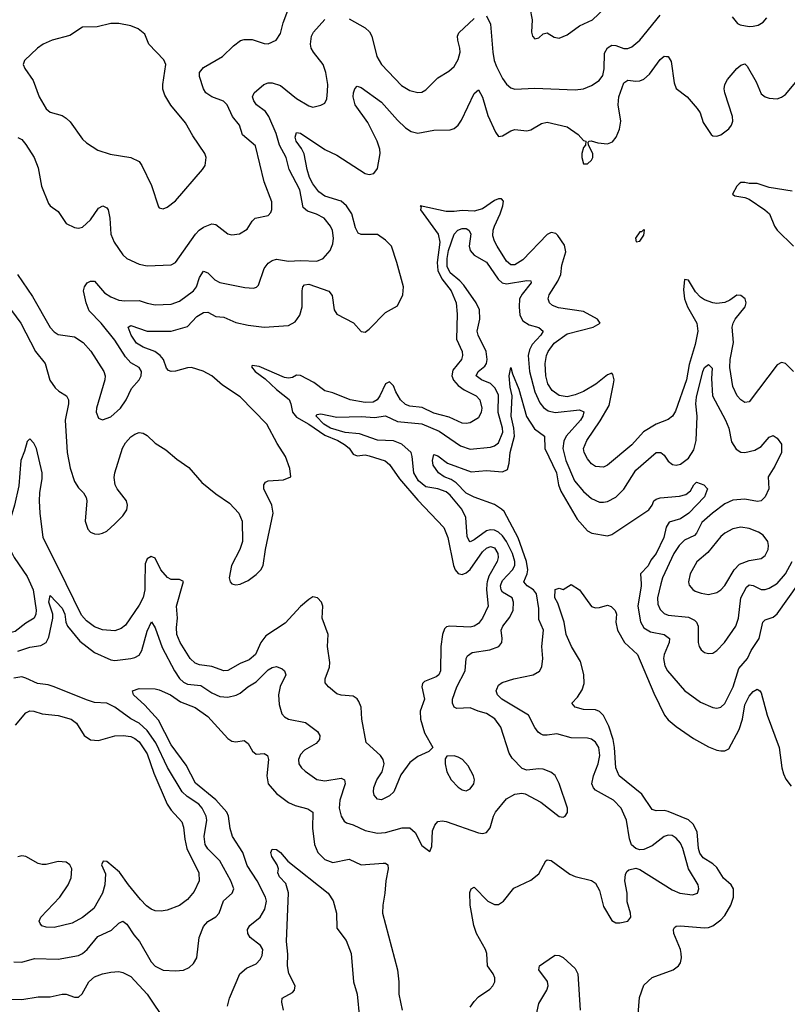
# Model space of a CAD drawing. Header units: inches. Extents: x 1843162 to 1959474, y 907081 to 1016326.
# Tile 506 of 656: x 1885099 to 1888899, y 1007919 to 1012791. Entities that reach past the tile are written whole.
import ezdxf

# ---------------------------------------------------------------- set-up
doc = ezdxf.new("R2010")
doc.units = ezdxf.units.IN
doc.header["$MEASUREMENT"] = 0
doc.layers.add('B8080', color=7, linetype='Continuous')
doc.layers.add('B8081', color=7, linetype='Continuous')

msp = doc.modelspace()

# ---------------------------------------------------------------- linework, layer by layer
at = {"layer": 'B8080', "color": 5}
for points, elevation in [([(1885152.6, 1010000), (1885165.6, 1009970), (1885180.7, 1009870), (1885179, 1009850), (1885170.3, 1009829.7), (1885130, 1009805.5), (1885076.5, 1009763.5), (1885030, 1009752.5), (1884970, 1009759), (1884837.3, 1009797.3), (1884797.5, 1009817.5), (1884757.9, 1009857.9), (1884739.4, 1009890), (1884722.9, 1009950), (1884681.6, 1010000)], 480), ([(1885090, 1009666.8), (1885150, 1009687.3), (1885204.8, 1009695.2), (1885229.9, 1009710.1), (1885243.5, 1009736.5), (1885263.7, 1009830), (1885263.8, 1009850), (1885243.8, 1009910), (1885250, 1009941.6), (1885310, 1009879.8), (1885322.9, 1009850), (1885327.8, 1009810), (1885336.1, 1009790), (1885396.8, 1009716.8), (1885470, 1009660.4), (1885550, 1009623.1), (1885570, 1009620.4), (1885650, 1009631.2), (1885670, 1009634.8), (1885690, 1009646.8), (1885704, 1009670), (1885730, 1009766), (1885751.5, 1009811.5), (1885770, 1009782), (1885805.2, 1009685.2), (1885865.2, 1009570), (1885890.8, 1009530.8), (1885910, 1009512.9), (1885930, 1009503.6), (1885996.3, 1009496.3), (1886050, 1009460.7), (1886090, 1009443.2), (1886130, 1009439), (1886170.5, 1009449.5), (1886190, 1009458.8), (1886228.9, 1009491.1), (1886270, 1009515.6), (1886330, 1009575.2), (1886350, 1009586.5), (1886370, 1009590.2), (1886399.4, 1009579.4), (1886410.6, 1009570), (1886417.6, 1009550), (1886388.4, 1009491.6), (1886381.4, 1009450), (1886383.2, 1009403.2), (1886396.8, 1009356.8), (1886410, 1009341.5), (1886430, 1009330.2), (1886514, 1009314), (1886574.4, 1009270), (1886585.3, 1009250), (1886583.7, 1009230), (1886566.7, 1009210), (1886510, 1009176.8), (1886490, 1009154.7), (1886479.7, 1009130), (1886481.3, 1009110), (1886494, 1009090), (1886512.6, 1009072.6), (1886570, 1009032.2), (1886610, 1009025.9), (1886690, 1009038.9), (1886707, 1009030), (1886711.4, 1009010), (1886684.2, 1008930), (1886680.4, 1008890), (1886690.1, 1008850.1), (1886706, 1008826), (1886717.3, 1008817.3), (1886750, 1008807.3), (1886810, 1008779.4), (1886870, 1008766), (1886910, 1008770.1), (1886993.1, 1008793.1), (1887030, 1008792.6), (1887057.6, 1008770), (1887090, 1008704.9), (1887130, 1008676), (1887139.7, 1008700.3), (1887142.7, 1008777.3), (1887154.7, 1008805.3), (1887170, 1008824.4), (1887190, 1008827.6), (1887210, 1008823.9), (1887370, 1008767.1), (1887390, 1008764), (1887410, 1008768.7), (1887428, 1008792), (1887444.7, 1008850), (1887455, 1008870), (1887510, 1008936), (1887550, 1008959.5), (1887584.9, 1008964.9), (1887601.1, 1008961.1), (1887679.5, 1008919.5), (1887770, 1008848.4), (1887790, 1008845.5), (1887799, 1008850), (1887811.7, 1008868.3), (1887811.3, 1008890), (1887770, 1009012.7), (1887750, 1009051.8), (1887728.7, 1009068.7), (1887690, 1009082.3), (1887670, 1009085.1), (1887610, 1009077.7), (1887586.2, 1009086.2), (1887537.4, 1009137.4), (1887522.6, 1009162.6), (1887480.6, 1009290), (1887451.7, 1009331.7), (1887410, 1009359.1), (1887369.3, 1009369.3), (1887330, 1009385.7), (1887263.4, 1009383.4), (1887249.8, 1009389.8), (1887241.6, 1009410), (1887242.2, 1009430), (1887263.9, 1009490), (1887304.1, 1009570), (1887309.8, 1009630), (1887316, 1009644), (1887340, 1009660), (1887426.1, 1009673.9), (1887471.6, 1009690), (1887485.4, 1009710), (1887488.4, 1009730), (1887482.3, 1009770), (1887491.7, 1009790), (1887525, 1009835), (1887541.6, 1009870), (1887544.7, 1009910), (1887537, 1009930), (1887490, 1009958.9), (1887482.5, 1009970), (1887479, 1009990), (1887483.2, 1010000)], 460), ([(1885719.1, 1010000), (1885718.7, 1009970), (1885710, 1009933.1), (1885690, 1009894), (1885623.9, 1009796.1), (1885601.7, 1009778.3), (1885570, 1009767.6), (1885510, 1009771.6), (1885470, 1009786.7), (1885430, 1009817.1), (1885405.6, 1009845.6), (1885329.6, 1010000)], 480), ([(1887412.3, 1010000), (1887411, 1009970), (1887418.3, 1009890), (1887390.3, 1009829.7), (1887370, 1009803.8), (1887349.9, 1009790.1), (1887330, 1009785.5), (1887228.9, 1009791.1), (1887212.9, 1009787.1), (1887202.4, 1009777.6), (1887192.4, 1009750), (1887184.7, 1009690), (1887182.9, 1009570), (1887173.5, 1009550), (1887160.6, 1009539.4), (1887104, 1009516), (1887093.2, 1009506.8), (1887089.9, 1009490), (1887103.5, 1009430), (1887082.7, 1009370), (1887083.7, 1009330), (1887103.5, 1009263.5), (1887144, 1009190), (1887124, 1009170), (1887070, 1009146), (1887030, 1009115.8), (1886985.9, 1009054.1), (1886952, 1008970), (1886930, 1008950.3), (1886890, 1008931.8), (1886870, 1008934.4), (1886854.3, 1008954.3), (1886850.3, 1008970), (1886852.2, 1008992.2), (1886867.1, 1009030), (1886894, 1009070), (1886903.8, 1009110), (1886899.2, 1009130), (1886885.4, 1009150), (1886815.2, 1009215.2), (1886792.7, 1009330), (1886789.3, 1009390), (1886778.4, 1009418.4), (1886770, 1009430.3), (1886750, 1009444.6), (1886690, 1009449.1), (1886670, 1009456), (1886628.4, 1009490), (1886612.4, 1009510), (1886611.8, 1009530), (1886632.3, 1009587.7), (1886635.2, 1009610), (1886622.7, 1009690), (1886627.1, 1009750), (1886596.9, 1009830), (1886599.6, 1009890), (1886592.9, 1009910), (1886574.4, 1009930), (1886550, 1009935.8), (1886530, 1009922.3), (1886490, 1009888.4), (1886414.1, 1009805.9), (1886318.1, 1009741.9), (1886293.6, 1009710), (1886267.1, 1009650), (1886235.7, 1009624.3), (1886190, 1009605), (1886130, 1009571.3), (1886110, 1009570.1), (1886050, 1009590.6), (1885990, 1009599.6), (1885968.2, 1009608.2), (1885943.7, 1009630), (1885894.4, 1009710), (1885877.9, 1009750), (1885875.3, 1009784.7), (1885879.8, 1009830), (1885875.5, 1009890), (1885907.6, 1010000)], 480), ([(1886149.5, 1010000), (1886150, 1009999.3), (1886170, 1009994.9), (1886190, 1009998.3), (1886193.7, 1010000)], 520), ([(1887330, 1007904.9), (1887350, 1007934), (1887370, 1007956), (1887426.1, 1007993.9), (1887442, 1008010), (1887451.8, 1008030), (1887451.5, 1008050), (1887442.6, 1008070), (1887414.8, 1008110), (1887412.6, 1008170), (1887405.7, 1008190), (1887360.2, 1008270), (1887347, 1008310), (1887328.9, 1008410), (1887327.8, 1008472.2), (1887334, 1008490), (1887350, 1008499.1), (1887416.4, 1008430), (1887450, 1008413.1), (1887470, 1008414), (1887494, 1008430), (1887545.4, 1008494.6), (1887630, 1008534), (1887670, 1008564.9), (1887703.7, 1008630), (1887710, 1008633.7), (1887729.7, 1008630.3), (1887823, 1008563), (1887850, 1008551.8), (1887930, 1008532), (1887950, 1008519.3), (1887970, 1008482.8), (1887990, 1008404), (1888030, 1008334), (1888050, 1008322.6), (1888070, 1008321.7), (1888109.7, 1008330.3), (1888125.1, 1008350), (1888123.5, 1008370), (1888106.3, 1008426.3), (1888106.2, 1008470), (1888095.6, 1008530), (1888097.7, 1008562.3), (1888104.2, 1008575.8), (1888115.1, 1008584.9), (1888150, 1008592.4), (1888170, 1008586.7), (1888330, 1008485.8), (1888367.3, 1008470), (1888430, 1008461.7), (1888454.5, 1008470), (1888461.6, 1008490), (1888458.7, 1008510), (1888409.9, 1008589.9), (1888383, 1008690), (1888370, 1008717.2), (1888350, 1008742), (1888330, 1008754.6), (1888310, 1008757), (1888290, 1008749.8), (1888230, 1008703.1), (1888190, 1008685.4), (1888170, 1008683), (1888150, 1008689.6), (1888128.8, 1008708.8), (1888118.6, 1008738.6), (1888104, 1008830), (1888077.1, 1008890), (1888039.1, 1008930), (1887950, 1008979.2), (1887940.3, 1008990), (1887932.5, 1009010), (1887939.9, 1009050), (1887963, 1009110), (1887971.3, 1009150), (1887966.5, 1009190), (1887950, 1009215.9), (1887930, 1009230.6), (1887910, 1009236.5), (1887830, 1009237.5), (1887758.4, 1009258.4), (1887710, 1009250.7), (1887690, 1009251.9), (1887677.7, 1009257.7), (1887666.2, 1009266.2), (1887650, 1009289.7), (1887618.9, 1009350), (1887485.7, 1009430), (1887464, 1009450), (1887458.4, 1009470), (1887461, 1009479), (1887470, 1009498), (1887487.7, 1009512.3), (1887545.2, 1009530), (1887642, 1009550), (1887672.3, 1009567.7), (1887684.8, 1009590), (1887688.7, 1009631.3), (1887684.2, 1009690), (1887692.5, 1009770), (1887670, 1009824), (1887670, 1009877.2), (1887657.2, 1009950), (1887643.4, 1009970), (1887612.2, 1009990), (1887603.4, 1010000)], 440), ([(1888161.7, 1007870), (1888167.1, 1007952.9), (1888190, 1008014.9), (1888230, 1008051.7), (1888334.5, 1008090), (1888360.5, 1008110), (1888370, 1008124.9), (1888376.1, 1008150), (1888374.6, 1008170), (1888370.7, 1008190), (1888337.4, 1008270), (1888335.4, 1008290), (1888341.1, 1008298.9), (1888350, 1008305.7), (1888370, 1008308.1), (1888490, 1008298.6), (1888510, 1008300.2), (1888530, 1008308.5), (1888570, 1008337.3), (1888590, 1008358), (1888619.4, 1008410), (1888633.5, 1008450), (1888632.6, 1008490), (1888621.1, 1008510), (1888583.6, 1008543.6), (1888550, 1008595.9), (1888530, 1008614.3), (1888483.6, 1008643.6), (1888466.6, 1008666.6), (1888460.4, 1008690), (1888453.5, 1008773.5), (1888432.7, 1008810), (1888410, 1008831.8), (1888310, 1008874.2), (1888290, 1008879), (1888250, 1008876.5), (1888230, 1008883.9), (1888179.6, 1008959.6), (1888067.1, 1009050), (1888049.9, 1009089.9), (1888044.3, 1009190), (1888037.4, 1009230), (1888015.8, 1009295.8), (1887990, 1009348.5), (1887970, 1009368.5), (1887950, 1009376), (1887890, 1009378.3), (1887849, 1009390), (1887832.7, 1009410), (1887861.1, 1009438.9), (1887884.7, 1009475.3), (1887893.1, 1009506.9), (1887892.1, 1009552.1), (1887875.3, 1009615.3), (1887831.9, 1009690), (1887803.9, 1009750), (1887794.5, 1009810), (1887763.6, 1009903.6), (1887749.4, 1009930), (1887750, 1009972), (1887770, 1009978), (1887790, 1009971.3), (1887830, 1009996), (1887870.5, 1009970), (1887930, 1009887.7), (1887950, 1009882), (1887970, 1009883), (1888010, 1009894), (1888027.3, 1009887.3), (1888047.7, 1009867.7), (1888053.4, 1009850), (1888050.2, 1009809.8), (1888058.6, 1009770), (1888094, 1009710), (1888158.4, 1009650), (1888239.2, 1009459.2), (1888292.3, 1009350), (1888310, 1009327.8), (1888350, 1009294.6), (1888435.2, 1009235.2), (1888510, 1009193.4), (1888550, 1009176.5), (1888570, 1009173.4), (1888590, 1009173.8), (1888610, 1009184.2), (1888660.8, 1009279.2), (1888676.9, 1009330), (1888690, 1009400.5), (1888710, 1009444.6), (1888730, 1009467.4), (1888750, 1009478.4), (1888764, 1009470), (1888770, 1009461), (1888799.7, 1009350), (1888859.8, 1009190), (1888872.4, 1009090), (1888880.5, 1009060.5), (1888892.6, 1009032.6), (1888919, 1008998.9)], 420), ([(1888175.2, 1010000), (1888175.5, 1009990), (1888158.8, 1009890), (1888172.6, 1009812.6), (1888190, 1009782.2), (1888222.6, 1009762.6), (1888290.4, 1009750), (1888315.9, 1009730), (1888313.9, 1009710), (1888290.2, 1009650.2), (1888287.3, 1009630), (1888293.4, 1009593.4), (1888306.7, 1009570), (1888390, 1009472.8), (1888470, 1009414.9), (1888530, 1009387.6), (1888550, 1009384.4), (1888570, 1009389.2), (1888590, 1009407.6), (1888631.9, 1009490), (1888659.6, 1009580.4), (1888701.7, 1009630), (1888719.9, 1009670), (1888760.7, 1009730), (1888777.6, 1009810), (1888790, 1009822.4), (1888830, 1009834.5), (1888848.9, 1009851.1), (1888955.1, 1010000)], 440), ([(1888273.4, 1010000), (1888256.2, 1009930), (1888258.9, 1009898.9), (1888270, 1009872.8), (1888290, 1009853.5), (1888310, 1009844.2), (1888410, 1009835), (1888440.4, 1009820.4), (1888450.2, 1009810), (1888457.6, 1009790), (1888458.6, 1009710), (1888462.7, 1009690), (1888473.3, 1009673.3), (1888490, 1009659.5), (1888510, 1009654.6), (1888530, 1009657.4), (1888550, 1009670.3), (1888588.7, 1009710), (1888644.4, 1009790), (1888657.9, 1009830), (1888669.5, 1009930), (1888696.7, 1009983.4), (1888710, 1009994.3), (1888730, 1009991.7), (1888770, 1009972.4), (1888790, 1009971.6), (1888810, 1009978), (1888846.5, 1010000)], 460), ([(1888412.3, 1010000), (1888413.6, 1009993.6), (1888431.1, 1009971.1), (1888444.1, 1009964.1), (1888473.3, 1009953.3), (1888510, 1009947.6), (1888550, 1009957.6), (1888570, 1009970.2), (1888590, 1009991.4), (1888595, 1010000)], 480), ([(1885070, 1008130.2), (1885110, 1008128.4), (1885173.4, 1008146.6), (1885290, 1008142.4), (1885390, 1008160.2), (1885410, 1008170.2), (1885433.6, 1008190), (1885485.6, 1008254.4), (1885554.4, 1008285.6), (1885590, 1008320.2), (1885610, 1008330.3), (1885630, 1008316.5), (1885663.9, 1008263.9), (1885693.1, 1008230), (1885750, 1008130.3), (1885770, 1008108), (1885810, 1008088.9), (1885870, 1008084.9), (1885910, 1008088.9), (1885937.8, 1008102.2), (1885959.3, 1008120.7), (1885976.1, 1008150), (1885988.6, 1008250), (1886010, 1008304.4), (1886031.4, 1008328.6), (1886070, 1008352.9), (1886087.1, 1008370), (1886108.7, 1008431.3), (1886151.3, 1008470), (1886159.2, 1008490), (1886144, 1008530), (1886089.9, 1008629.9), (1886030, 1008688.6), (1886018.1, 1008710), (1886012.5, 1008750), (1886025.6, 1008830), (1886021.7, 1008850), (1886002.1, 1008890), (1885986.1, 1008910), (1885927.7, 1008947.7), (1885903.2, 1008970), (1885831.6, 1009091.6), (1885772.6, 1009212.6), (1885730, 1009274.2), (1885690, 1009310.8), (1885650, 1009332), (1885570, 1009389.9), (1885530, 1009409.1), (1885470, 1009413.3), (1885430, 1009425.8), (1885270, 1009490.8), (1885239.8, 1009499.8), (1885186.7, 1009506.7), (1885130, 1009533.7), (1885110, 1009539.1), (1885070, 1009532.8)], 460), ([(1886128.4, 1007910), (1886138.7, 1007950), (1886189.8, 1008070.2), (1886221.8, 1008098.2), (1886270, 1008119.5), (1886290, 1008141.6), (1886299.6, 1008160.4), (1886302.4, 1008190), (1886291.9, 1008210), (1886239.8, 1008250), (1886228.8, 1008270), (1886227.9, 1008290), (1886239.1, 1008310), (1886290, 1008351.3), (1886312.5, 1008390), (1886322, 1008430), (1886316.1, 1008450), (1886275.4, 1008530), (1886225.9, 1008605.9), (1886203.8, 1008670), (1886152.2, 1008750), (1886141.3, 1008790), (1886132.7, 1008850), (1886124.1, 1008870), (1886070.8, 1008930.8), (1885970, 1009013.3), (1885923.4, 1009103.4), (1885850, 1009203.2), (1885785.7, 1009325.7), (1885718.9, 1009398.9), (1885662.4, 1009450), (1885657.2, 1009470), (1885690, 1009482), (1885770, 1009480.3), (1885790, 1009475.2), (1885845.7, 1009450), (1885896.1, 1009416.1), (1885968.7, 1009388.7), (1886030, 1009342.9), (1886130, 1009234.9), (1886150, 1009222), (1886170, 1009217.6), (1886210, 1009225.5), (1886230, 1009210.6), (1886252, 1009172), (1886270, 1009157.4), (1886310, 1009159.6), (1886326, 1009150), (1886331.6, 1009130), (1886323, 1009050), (1886329.6, 1009009.6), (1886370, 1008961.8), (1886430, 1008918.6), (1886462.8, 1008902.8), (1886526, 1008886), (1886550, 1008870.4), (1886549.4, 1008790.6), (1886558, 1008710), (1886575.5, 1008670), (1886610, 1008636.1), (1886650, 1008621.1), (1886730, 1008637.7), (1886790, 1008610.2), (1886898.4, 1008618.4), (1886910, 1008617.7), (1886921.3, 1008610), (1886924.2, 1008590), (1886911.9, 1008530), (1886907.6, 1008470), (1886896.9, 1008410), (1886895.9, 1008370), (1886969.2, 1008089.2), (1886976.1, 1008030), (1886976.5, 1007970), (1886993.4, 1007890)], 440), ([(1885078.7, 1009301.3), (1885130, 1009362), (1885150, 1009371.4), (1885170, 1009370.6), (1885210, 1009355.9), (1885290, 1009348.1), (1885354.3, 1009330), (1885379.8, 1009310), (1885418.7, 1009250), (1885450, 1009227.5), (1885490, 1009224.9), (1885570, 1009248.6), (1885611.1, 1009248.9), (1885650, 1009244.2), (1885670, 1009234.9), (1885690, 1009217.5), (1885730, 1009158.5), (1885763.7, 1009063.7), (1885829.9, 1008910), (1885850, 1008879.8), (1885901.7, 1008821.7), (1885910, 1008796), (1885916.3, 1008736.3), (1885927, 1008690), (1885986.9, 1008570), (1885988.4, 1008530), (1885962.9, 1008477.1), (1885930, 1008438.2), (1885890, 1008409.1), (1885830, 1008386), (1885799.8, 1008380.2), (1885770, 1008382.2), (1885750, 1008390.2), (1885727.2, 1008407.2), (1885698.1, 1008438.1), (1885637.2, 1008510), (1885593.1, 1008573.1), (1885530, 1008625.3), (1885512.7, 1008627.3), (1885505.1, 1008610), (1885524.5, 1008564.5), (1885520.7, 1008510), (1885509, 1008470), (1885465.9, 1008394.1), (1885410, 1008349.3), (1885359.4, 1008320.6), (1885270, 1008300.2), (1885230, 1008300.3), (1885208.3, 1008308.3), (1885199.9, 1008319.9), (1885195.3, 1008330), (1885204, 1008350), (1885298.4, 1008450), (1885339.6, 1008510), (1885354.2, 1008545.8), (1885357.4, 1008590), (1885348.2, 1008610), (1885330, 1008622.6), (1885290, 1008625.5), (1885230, 1008611.5), (1885210, 1008611.4), (1885190, 1008616.5), (1885130, 1008650.2), (1885110, 1008653.6), (1885090, 1008649)], 480), ([(1886404.6, 1007890), (1886396.4, 1007930), (1886398.9, 1007950), (1886450, 1007977.7), (1886459.8, 1007990), (1886462.9, 1008010), (1886432.1, 1008072.1), (1886424.9, 1008110), (1886427.2, 1008167.2), (1886420.5, 1008230), (1886430.6, 1008470.6), (1886416.6, 1008516.6), (1886385.1, 1008550), (1886378, 1008570), (1886380.9, 1008590), (1886374.5, 1008610), (1886348.4, 1008650), (1886343.1, 1008670), (1886350, 1008687.3), (1886370, 1008685.3), (1886390.1, 1008670.1), (1886427.1, 1008627.1), (1886626.4, 1008470), (1886652, 1008432), (1886667.7, 1008370), (1886670, 1008296), (1886715.1, 1008235.1), (1886740.7, 1008170), (1886751.3, 1008030), (1886770.2, 1007970.2), (1886781.8, 1007850)], 420), ([(1887644.5, 1007810), (1887670, 1007923), (1887709.7, 1007990), (1887715.1, 1008010), (1887712.6, 1008032.6), (1887669.7, 1008090), (1887672, 1008110), (1887741.8, 1008158.2), (1887750, 1008162.3), (1887770, 1008161.5), (1887790, 1008151.3), (1887850, 1008095.9), (1887862.3, 1008070), (1887873.9, 1007890)], 420), ([(1885050, 1007944), (1885110, 1007942.8), (1885190, 1007956.5), (1885250, 1007956), (1885310.3, 1007970.3), (1885330, 1007970.3), (1885370, 1007954.9), (1885390, 1007955.5), (1885408.4, 1007971.6), (1885440.9, 1008030), (1885470, 1008054.7), (1885510, 1008070.2), (1885550, 1008078), (1885590, 1008080.9), (1885610, 1008077.4), (1885650, 1008056.5), (1885730, 1007968.9), (1885824.6, 1007830)], 440)]:
    msp.add_lwpolyline(points, dxfattribs=dict(at, elevation=elevation))
at = {"layer": 'B8080', "color": 5, "elevation": 480}
msp.add_lwpolyline([(1887250, 1009149.6), (1887213.4, 1009146.6), (1887205.3, 1009134.7), (1887205.2, 1009110), (1887214, 1009070), (1887235.6, 1009030), (1887270, 1008993.4), (1887290, 1008981.1), (1887310, 1008976.4), (1887330, 1008985.5), (1887347.6, 1009010), (1887351, 1009030), (1887346.6, 1009050), (1887319.2, 1009099.2), (1887290.8, 1009130.8), (1887270, 1009142.4)], close=True, dxfattribs=at)
at = {"layer": 'B8081', "color": 5}
for points, elevation in [([(1885090, 1012207.7), (1885110, 1012198), (1885130, 1012174.4), (1885171.3, 1012110), (1885190, 1012058.8), (1885207.2, 1011967.2), (1885241.9, 1011881.8), (1885250.2, 1011870.2), (1885290, 1011843), (1885330, 1011783.7), (1885370, 1011762.6), (1885390, 1011760.3), (1885410, 1011764.2), (1885450, 1011801.7), (1885490, 1011858.7), (1885510.8, 1011870), (1885530, 1011861.3), (1885537.7, 1011850), (1885545.4, 1011810), (1885550.9, 1011730.9), (1885567.1, 1011690), (1885610, 1011627.4), (1885629.4, 1011609.4), (1885690, 1011582.4), (1885730, 1011573.4), (1885850, 1011578), (1885870, 1011590.4), (1885970.5, 1011729.5), (1885988.4, 1011750), (1886010, 1011765.5), (1886050, 1011781.1), (1886070, 1011778.7), (1886130, 1011732.4), (1886150, 1011726.7), (1886188.1, 1011731.9), (1886225.6, 1011754.4), (1886250, 1011794.8), (1886265.2, 1011810), (1886330, 1011823), (1886342.7, 1011837.3), (1886347.9, 1011852.1), (1886348, 1011890), (1886309.8, 1011989.8), (1886266.6, 1012166.6), (1886202.4, 1012222.4), (1886187.4, 1012270), (1886152.2, 1012312.2), (1886126.6, 1012370), (1886107.5, 1012387.5), (1886050, 1012410.5), (1886021, 1012430), (1886008.7, 1012450), (1885988.9, 1012510), (1885989.8, 1012530), (1886010, 1012555.4), (1886103, 1012610), (1886157.4, 1012662.6), (1886191.9, 1012688.1), (1886210, 1012693.8), (1886250, 1012693.6), (1886310, 1012673.4), (1886330, 1012672), (1886369.3, 1012690), (1886390, 1012722.8), (1886403.3, 1012776.7), (1886431.1, 1012850)], 560), ([(1887411, 1012811), (1887430.1, 1012770.1), (1887441, 1012630), (1887448.4, 1012590), (1887459.7, 1012559.7), (1887490, 1012500.3), (1887510, 1012471.8), (1887530, 1012454), (1887550, 1012448.1), (1887650, 1012453.2), (1887850, 1012444.3), (1887890, 1012448.6), (1887930, 1012465), (1887967.3, 1012490), (1887985.5, 1012514.5), (1887992.5, 1012547.5), (1887993.9, 1012626.1), (1888010, 1012652.9), (1888030, 1012664.9), (1888050, 1012663.2), (1888090, 1012648.6), (1888110, 1012649.3), (1888130, 1012656.9), (1888170, 1012690.3), (1888270, 1012813.4)], 540), ([(1887625.3, 1012850), (1887636.4, 1012790), (1887633, 1012730), (1887638, 1012710), (1887650, 1012696.3), (1887670, 1012702), (1887690, 1012722), (1887710, 1012726), (1887745, 1012705), (1887770, 1012700.7), (1887810, 1012717.3), (1887870, 1012761.1), (1887935.1, 1012790), (1887993.7, 1012846.3)], 560), ([(1888626.2, 1012806.2), (1888653.1, 1012773.1), (1888665.9, 1012765.9), (1888710, 1012757.7), (1888730, 1012758.9), (1888755.8, 1012764.2), (1888780.1, 1012779.9), (1888798.8, 1012801.2)], 540), ([(1885087.8, 1011530), (1885162.2, 1011422.2), (1885250, 1011268.9), (1885270, 1011246.9), (1885290, 1011234.4), (1885370, 1011222.4), (1885414.1, 1011194.1), (1885451.9, 1011151.9), (1885515.8, 1011050), (1885522, 1011030), (1885520.3, 1011010), (1885479.6, 1010870), (1885478.3, 1010850), (1885490, 1010820.5), (1885510, 1010812.2), (1885550, 1010826.9), (1885598.2, 1010870), (1885625.8, 1010910), (1885653.2, 1010966.8), (1885690.9, 1011009.1), (1885701.1, 1011030), (1885701.7, 1011050), (1885691.1, 1011070), (1885650, 1011094), (1885622.5, 1011122.5), (1885570, 1011205), (1885502.3, 1011290), (1885443.1, 1011350), (1885428.9, 1011390), (1885415.8, 1011450), (1885419.6, 1011470), (1885433.2, 1011490), (1885450, 1011497.6), (1885470, 1011498.4), (1885519.1, 1011439.1), (1885550, 1011419.5), (1885590, 1011403.3), (1885620.4, 1011399.7), (1885690, 1011401.7), (1885730, 1011388.1), (1885770, 1011381.2), (1885850, 1011383.5), (1885890, 1011399.1), (1885959.1, 1011450), (1885974.3, 1011470), (1885990, 1011515.3), (1886010, 1011547.9), (1886030, 1011539.3), (1886064.7, 1011504.7), (1886090, 1011490.8), (1886214.3, 1011465.7), (1886256.4, 1011463.6), (1886272.2, 1011467.8), (1886281.7, 1011478.3), (1886310, 1011560.4), (1886330, 1011586), (1886350, 1011600.2), (1886370, 1011606), (1886430, 1011595.9), (1886490, 1011599.5), (1886570, 1011595.9), (1886601.3, 1011610), (1886636.4, 1011650), (1886650, 1011682), (1886653.4, 1011710), (1886648.4, 1011748.4), (1886638.8, 1011770), (1886606, 1011810), (1886569.4, 1011829.4), (1886523.4, 1011843.4), (1886502.2, 1011862.2), (1886485.4, 1011950), (1886433.8, 1012050), (1886419.2, 1012110), (1886385, 1012170), (1886368.3, 1012228.3), (1886332.9, 1012312.9), (1886316.8, 1012336.8), (1886272.4, 1012370), (1886258, 1012390), (1886252.4, 1012410), (1886259.7, 1012430), (1886308.6, 1012471.4), (1886330, 1012478.6), (1886350, 1012478.8), (1886390, 1012465.5), (1886470, 1012401.3), (1886530, 1012364.6), (1886550, 1012358), (1886590, 1012367.7), (1886610, 1012378.8), (1886619.7, 1012400.3), (1886623.6, 1012436.4), (1886624.1, 1012470), (1886615, 1012530), (1886601, 1012570), (1886554.6, 1012630), (1886542.2, 1012650), (1886538.4, 1012670), (1886544.6, 1012710), (1886554, 1012730), (1886610, 1012792.1)], 540), ([(1886730, 1012796.1), (1886810, 1012751.8), (1886830.6, 1012730.6), (1886843, 1012710), (1886867.2, 1012610), (1886890.2, 1012570), (1886990, 1012466.2), (1887030, 1012441.2), (1887070, 1012431.3), (1887090, 1012433.6), (1887110, 1012444.7), (1887170, 1012503.1), (1887223.5, 1012536.5), (1887250, 1012560.3), (1887270, 1012594.4), (1887279.5, 1012630), (1887278.7, 1012650), (1887267.6, 1012690), (1887267.3, 1012710), (1887273.8, 1012726.2), (1887350, 1012796.9)], 540), ([(1886193.7, 1010000), (1886230, 1010016.9), (1886270, 1010045.8), (1886293.1, 1010070), (1886304.8, 1010090), (1886316.5, 1010170), (1886354.8, 1010350), (1886347.4, 1010390), (1886308, 1010470), (1886307.3, 1010490), (1886316.6, 1010503.4), (1886329.7, 1010510.3), (1886406, 1010514), (1886441.2, 1010530), (1886437.4, 1010570), (1886415.9, 1010630), (1886373.7, 1010693.7), (1886322.4, 1010790), (1886190, 1010924.8), (1886103.4, 1010983.4), (1886049.8, 1011030), (1886007.7, 1011052.3), (1885950, 1011069.9), (1885930, 1011068.7), (1885870, 1011052.1), (1885850, 1011050.6), (1885836.1, 1011056.1), (1885826.8, 1011066.8), (1885811.8, 1011110), (1885795.2, 1011130), (1885768.3, 1011150), (1885710, 1011170.7), (1885677.8, 1011190), (1885651.8, 1011230), (1885636.9, 1011270), (1885650, 1011278.8), (1885730, 1011249.7), (1885849.9, 1011250.1), (1885930, 1011272.9), (1885976.7, 1011323.3), (1886010, 1011342.3), (1886030, 1011344.2), (1886070, 1011322.6), (1886110, 1011318.8), (1886170, 1011292.9), (1886230, 1011280.1), (1886310, 1011270.1), (1886430, 1011278.6), (1886463.9, 1011296.1), (1886486.3, 1011330), (1886497.6, 1011370), (1886497, 1011450), (1886500.9, 1011470), (1886510, 1011479.1), (1886530, 1011483.2), (1886630, 1011447.9), (1886646.7, 1011426.7), (1886656.5, 1011356.5), (1886670, 1011333.7), (1886752, 1011292), (1886790, 1011248), (1886810, 1011246), (1886830, 1011260.3), (1886910, 1011343.2), (1886970, 1011375.8), (1886996.8, 1011430), (1886998.9, 1011470), (1886966.5, 1011590), (1886939.2, 1011670), (1886910, 1011701.1), (1886870, 1011728.3), (1886790, 1011728.6), (1886775.4, 1011735.4), (1886761.9, 1011761.9), (1886743.7, 1011830), (1886717.9, 1011870), (1886690, 1011893), (1886610, 1011918.6), (1886579.9, 1011939.9), (1886550, 1011979.2), (1886534.2, 1012010), (1886521.7, 1012050), (1886507.1, 1012127.1), (1886494.2, 1012154.2), (1886468.3, 1012190), (1886463.5, 1012210), (1886470, 1012233.4), (1886490, 1012230.2), (1886610, 1012148.6), (1886670, 1012120.5), (1886810, 1012030.2), (1886830, 1012024.6), (1886851.9, 1012030), (1886870, 1012054.9), (1886883.6, 1012130), (1886882.4, 1012150), (1886869.4, 1012190), (1886822.3, 1012282.3), (1886760.2, 1012370), (1886751, 1012409), (1886751.2, 1012428.8), (1886758, 1012450), (1886770, 1012462), (1886790, 1012455.8), (1886890, 1012384), (1886970, 1012293.8), (1887010, 1012255.9), (1887038.1, 1012238.1), (1887070, 1012229.2), (1887150, 1012244.5), (1887230, 1012246), (1887250, 1012253.4), (1887270, 1012270.2), (1887286.5, 1012293.5), (1887350, 1012426.4), (1887370, 1012443.8), (1887390, 1012407.7), (1887416.7, 1012316.7), (1887454.8, 1012234.8), (1887470, 1012213), (1887490, 1012217), (1887530, 1012241.8), (1887550, 1012247.5), (1887610, 1012241.1), (1887630, 1012246.7), (1887682.8, 1012277.2), (1887710, 1012284.3), (1887810, 1012262.1), (1887863.3, 1012223.3), (1887890, 1012193.4), (1887902, 1012190), (1887901, 1012170), (1887890, 1012159), (1887882.6, 1012130), (1887882, 1012110), (1887890, 1012078.8), (1887910, 1012078), (1887930, 1012096.3), (1887936.9, 1012110), (1887936.4, 1012130), (1887914.5, 1012170), (1887914, 1012186), (1887918, 1012190), (1887928.3, 1012191.7), (1887961.3, 1012181.3), (1888010, 1012177.1), (1888033.6, 1012186.4), (1888052.9, 1012210), (1888069.2, 1012250), (1888075.7, 1012290), (1888062.5, 1012370), (1888064.6, 1012410), (1888090, 1012479.6), (1888110, 1012492.3), (1888150, 1012487.1), (1888170, 1012488.7), (1888190, 1012496.6), (1888217.7, 1012522.3), (1888270, 1012595.2), (1888290, 1012611.2), (1888302, 1012610), (1888310, 1012608.7), (1888324.3, 1012584.3), (1888339.4, 1012479.4), (1888350, 1012450.7), (1888404, 1012410), (1888452.8, 1012352.8), (1888467.7, 1012330), (1888482.2, 1012282.2), (1888523.2, 1012223.2), (1888530, 1012217.1), (1888550, 1012215.3), (1888570, 1012222.3), (1888610, 1012252.2), (1888623.1, 1012270), (1888629.7, 1012290), (1888627.7, 1012312.3), (1888590.5, 1012430), (1888587.4, 1012450), (1888590.5, 1012470), (1888603.7, 1012496.3), (1888649, 1012550), (1888670, 1012566.9), (1888690, 1012572.2), (1888701, 1012561), (1888744.6, 1012484.6), (1888770, 1012425.3), (1888789.3, 1012410), (1888810, 1012402.8), (1888850, 1012400.1), (1888870, 1012407.3), (1888890, 1012421.3), (1888957.7, 1012502.3)], 520), ([(1888923.4, 1011943.4), (1888810, 1011961.2), (1888750, 1011981.6), (1888710, 1011981), (1888690, 1011985.6), (1888670, 1011985.1), (1888661, 1011978.9), (1888650, 1011967.8), (1888627.3, 1011927.3), (1888639.7, 1011919.7), (1888690, 1011911.8), (1888710, 1011903.9), (1888788.7, 1011850), (1888810.7, 1011830), (1888836, 1011770), (1888849, 1011750), (1888929.7, 1011670)], 480), ([(1888930, 1011050.6), (1888890, 1011090.4), (1888870, 1011095.3), (1888850, 1011083.1), (1888710, 1010900.3), (1888690, 1010898), (1888670, 1010910.3), (1888651.5, 1010930), (1888630, 1010976.3), (1888615, 1011070), (1888616.8, 1011110), (1888633.7, 1011193.7), (1888626.5, 1011270), (1888630.8, 1011290), (1888642.1, 1011310), (1888691, 1011370), (1888695.4, 1011390), (1888690.1, 1011410), (1888670, 1011427.5), (1888650, 1011428.8), (1888615.6, 1011404.4), (1888590, 1011392.5), (1888550, 1011386.5), (1888530, 1011389.6), (1888490, 1011405.1), (1888470, 1011418.4), (1888444.7, 1011444.7), (1888410, 1011502), (1888390, 1011506), (1888386, 1011454), (1888389.9, 1011410), (1888405.4, 1011370), (1888451.6, 1011290), (1888456.5, 1011250), (1888444, 1011184), (1888414.3, 1011085.7), (1888399.7, 1011010), (1888345.5, 1010854.5), (1888330.4, 1010829.6), (1888310, 1010813), (1888250, 1010790.1), (1888187.8, 1010752.2), (1888130, 1010687.7), (1888010, 1010586.7), (1887990, 1010577.3), (1887950, 1010580.2), (1887930, 1010593.1), (1887910, 1010618.3), (1887893.4, 1010650), (1887891, 1010670), (1887906.4, 1010710), (1887973.6, 1010806.4), (1888017.9, 1010882.1), (1888039.6, 1010990), (1888041.9, 1011010), (1888036.5, 1011036.5), (1888030, 1011042.7), (1888010, 1011034.4), (1887951.3, 1010988.7), (1887890, 1010951.3), (1887850, 1010934.4), (1887810, 1010924.9), (1887770, 1010931.3), (1887736.1, 1010956.1), (1887714.6, 1010990), (1887704.4, 1011030), (1887701, 1011090), (1887707.2, 1011130), (1887715, 1011150), (1887744.8, 1011190), (1887810, 1011236.3), (1887938, 1011270), (1887972.7, 1011290), (1887960.2, 1011310), (1887890, 1011346.9), (1887766.1, 1011366.1), (1887737.5, 1011377.5), (1887721.5, 1011390), (1887716.2, 1011410), (1887720.2, 1011430), (1887763.2, 1011496.8), (1887777.6, 1011530), (1887783.8, 1011576.2), (1887802.6, 1011642.6), (1887796.4, 1011676.4), (1887764.1, 1011724.1), (1887753.5, 1011733.5), (1887730, 1011738.6), (1887710, 1011727.9), (1887590, 1011603.3), (1887550, 1011578.7), (1887530, 1011578.5), (1887510, 1011596.9), (1887463.9, 1011670), (1887450, 1011695.2), (1887442.1, 1011722.1), (1887443.3, 1011750), (1887449.7, 1011770), (1887477.9, 1011830), (1887490.9, 1011870.9), (1887493.7, 1011893.7), (1887484.4, 1011904.4), (1887470, 1011905), (1887450, 1011897.2), (1887390, 1011855.3), (1887350, 1011844.2), (1887290, 1011847.8), (1887250, 1011841.6), (1887210, 1011842.1), (1887082, 1011870), (1887086.6, 1011866.6), (1887083.7, 1011850), (1887170.3, 1011730), (1887179.4, 1011690), (1887166.6, 1011590), (1887169, 1011550), (1887188.8, 1011508.8), (1887236.1, 1011450), (1887259.7, 1011390), (1887265.7, 1011334.3), (1887261.2, 1011210), (1887289.1, 1011150), (1887292.1, 1011130), (1887285.8, 1011110), (1887243.5, 1011056.5), (1887239, 1011030), (1887247.2, 1011007.2), (1887270, 1010980.7), (1887299.5, 1010959.5), (1887358.5, 1010930), (1887377, 1010910), (1887386.9, 1010870), (1887384.2, 1010850), (1887370, 1010820.9), (1887330, 1010797.3), (1887310, 1010792.8), (1887290, 1010795.5), (1887225, 1010825), (1887150, 1010845.2), (1887092.6, 1010872.6), (1887030, 1010879.9), (1887010, 1010887.5), (1886984.3, 1010910), (1886961, 1010950), (1886950, 1010980.3), (1886930, 1010999.3), (1886910, 1010989.2), (1886882.6, 1010930), (1886869, 1010911), (1886850, 1010899.2), (1886810, 1010896.5), (1886736, 1010910), (1886650, 1010944.6), (1886610, 1010955.4), (1886555.9, 1010995.9), (1886490, 1011031), (1886470, 1011032), (1886450, 1011021.2), (1886430, 1011018), (1886410, 1011021.2), (1886285.3, 1011074.7), (1886250, 1011080.4), (1886247, 1011073), (1886264.6, 1011050), (1886314.6, 1011014.6), (1886370, 1010960.9), (1886432.8, 1010912.8), (1886442.2, 1010890), (1886449.3, 1010850), (1886470, 1010824.5), (1886530.7, 1010790), (1886610, 1010736), (1886674.1, 1010710), (1886708.1, 1010690), (1886730.6, 1010670.6), (1886750, 1010641.1), (1886770, 1010633.7), (1886810, 1010638), (1886830, 1010632.7), (1886908.4, 1010608.4), (1886929.8, 1010590), (1886979.5, 1010519.5), (1887070, 1010414), (1887199.4, 1010279.4), (1887218.7, 1010230), (1887246.5, 1010090), (1887254.9, 1010070), (1887270, 1010051.9), (1887290, 1010046.8), (1887310, 1010054.4), (1887329.8, 1010070.2), (1887390, 1010159), (1887410, 1010176.9), (1887430, 1010184.4), (1887450, 1010177.9), (1887466.9, 1010150), (1887468.7, 1010130), (1887462.7, 1010110), (1887422, 1010038), (1887412.8, 1010010), (1887412.3, 1010000)], 480), ([(1887483.2, 1010000), (1887490, 1010016.4), (1887539.1, 1010070), (1887550.3, 1010090), (1887550.3, 1010110), (1887539.3, 1010150), (1887509.6, 1010210), (1887490, 1010236.9), (1887470, 1010254.8), (1887450, 1010265.5), (1887430, 1010267.9), (1887410, 1010261.9), (1887350, 1010217.2), (1887330, 1010207.2), (1887325.7, 1010210), (1887314.6, 1010234.6), (1887307.6, 1010327.6), (1887288.3, 1010370), (1887230, 1010438.5), (1887210, 1010455.5), (1887170, 1010469.9), (1887110, 1010480.6), (1887073.1, 1010510), (1887049.9, 1010550), (1887043.1, 1010630), (1887036.9, 1010650), (1886990.5, 1010690.5), (1886950, 1010706.9), (1886870, 1010710.3), (1886781.8, 1010741.8), (1886710, 1010749.4), (1886638, 1010770), (1886605.8, 1010790), (1886567.2, 1010830), (1886570, 1010838), (1886590, 1010840.7), (1886670, 1010824.6), (1886791.6, 1010828.4), (1886856.4, 1010823.6), (1886910, 1010830.8), (1886970, 1010802.5), (1887090, 1010790.9), (1887175.4, 1010755.4), (1887282.1, 1010682.1), (1887330, 1010666.4), (1887430, 1010675.9), (1887450, 1010682.2), (1887470, 1010698.4), (1887490.9, 1010750), (1887489.5, 1010770), (1887468.1, 1010848.1), (1887470, 1010934.8), (1887451.4, 1010970), (1887430.9, 1010990.9), (1887385.6, 1011010), (1887358.4, 1011030), (1887369.8, 1011050), (1887402.4, 1011077.6), (1887410.4, 1011090), (1887414.4, 1011110), (1887408.3, 1011150), (1887369.3, 1011230), (1887364.3, 1011250), (1887377.6, 1011310), (1887375.5, 1011355.5), (1887359.6, 1011390), (1887297.5, 1011477.5), (1887278.9, 1011498.9), (1887230, 1011539), (1887216.3, 1011570), (1887215.8, 1011610), (1887222.1, 1011650), (1887249.9, 1011730.1), (1887267.8, 1011750), (1887290, 1011758.2), (1887310, 1011757.6), (1887323.1, 1011750), (1887332.4, 1011732.4), (1887324.2, 1011670), (1887328.7, 1011648.7), (1887350, 1011626.2), (1887410, 1011591.3), (1887468, 1011508), (1887488.6, 1011488.6), (1887510, 1011483.7), (1887610, 1011501), (1887630, 1011498.8), (1887631.9, 1011490), (1887586.9, 1011433.1), (1887574, 1011410), (1887571.6, 1011370), (1887575.3, 1011330), (1887590, 1011301.1), (1887621.1, 1011281.1), (1887668.8, 1011268.8), (1887691.1, 1011250), (1887679, 1011230), (1887635.9, 1011184.1), (1887622.8, 1011157.2), (1887617, 1011130), (1887623.7, 1011050), (1887649.4, 1010950), (1887674.8, 1010894.8), (1887692.6, 1010872.6), (1887715.7, 1010855.7), (1887750, 1010847.9), (1887870, 1010860.5), (1887891.6, 1010851.6), (1887886.6, 1010830), (1887875.2, 1010810), (1887804.4, 1010730), (1887793.7, 1010706.3), (1887788.8, 1010670), (1887802.5, 1010610), (1887845.5, 1010510), (1887890, 1010456.3), (1887930, 1010422.2), (1887970, 1010404.6), (1887990, 1010403.8), (1888010, 1010407.8), (1888050, 1010428.6), (1888090, 1010469.2), (1888150, 1010562), (1888250, 1010650.2), (1888274, 1010650), (1888290, 1010637.4), (1888310, 1010607.2), (1888331, 1010590), (1888350, 1010587.2), (1888370, 1010591.6), (1888410, 1010621), (1888436.5, 1010663.5), (1888448.5, 1010710), (1888453.5, 1010830), (1888447.3, 1010890), (1888450, 1010923.8), (1888480.5, 1011050), (1888490, 1011070.2), (1888510, 1011085.3), (1888527.3, 1011067.3), (1888524.7, 1011015.3), (1888528.8, 1010930), (1888594.2, 1010810), (1888609.2, 1010770), (1888623.3, 1010703.4), (1888645.5, 1010665.5), (1888670, 1010651.3), (1888690, 1010649.1), (1888738, 1010662), (1888770, 1010678.7), (1888810, 1010725.5), (1888830, 1010733.4), (1888850, 1010720.5), (1888870, 1010690.6), (1888871.2, 1010650), (1888837.6, 1010582.4), (1888805, 1010530), (1888808.1, 1010470), (1888790, 1010429.7), (1888770, 1010410.8), (1888752.5, 1010407.5), (1888690, 1010419.6), (1888630, 1010414.4), (1888590, 1010395.8), (1888528.4, 1010350), (1888476.2, 1010303.8), (1888449.7, 1010250.3), (1888440.1, 1010239.9), (1888390, 1010215.6), (1888364.1, 1010190), (1888337.5, 1010150), (1888280.8, 1010030), (1888273.4, 1010000)], 460), ([(1885030, 1011391), (1885105.5, 1011290), (1885177.3, 1011150), (1885226.1, 1011090), (1885247.8, 1011007.8), (1885275.2, 1010970), (1885293.3, 1010953.4), (1885330.6, 1010930.6), (1885341.7, 1010910), (1885341.4, 1010890), (1885323.8, 1010810), (1885333.7, 1010650), (1885350, 1010572.7), (1885370, 1010507), (1885390, 1010475.6), (1885415.2, 1010450), (1885427.7, 1010427.7), (1885431.2, 1010410), (1885424.1, 1010310), (1885436, 1010270), (1885450, 1010256), (1885470, 1010246.9), (1885490, 1010244.9), (1885510, 1010250.2), (1885530, 1010261.3), (1885570, 1010296.9), (1885610, 1010336.2), (1885630, 1010366.3), (1885633.7, 1010390), (1885628.3, 1010410), (1885582.3, 1010470), (1885572.2, 1010490), (1885566.7, 1010526.7), (1885570.5, 1010550), (1885609, 1010671), (1885622.6, 1010697.4), (1885650, 1010727.1), (1885670, 1010740.2), (1885690, 1010748), (1885710, 1010745.8), (1885730, 1010733.8), (1885770, 1010695.5), (1885822.6, 1010662.6), (1885876.7, 1010616.7), (1885936.1, 1010576.1), (1886001.4, 1010501.4), (1886070, 1010444.6), (1886138.7, 1010398.7), (1886184.9, 1010350), (1886201.3, 1010310), (1886201.6, 1010210), (1886189.3, 1010170), (1886147.2, 1010090), (1886136.5, 1010030), (1886142, 1010010), (1886149.5, 1010000)], 520), ([(1887603.4, 1010000), (1887594.6, 1010010), (1887612.4, 1010050), (1887614.1, 1010070), (1887607.9, 1010110), (1887567.3, 1010227.3), (1887497.3, 1010357.3), (1887485.3, 1010370), (1887450, 1010392.7), (1887350, 1010428), (1887310, 1010449.2), (1887260, 1010500), (1887235.7, 1010515.7), (1887200.3, 1010530), (1887172.5, 1010550), (1887146.8, 1010586.8), (1887142.5, 1010610), (1887150, 1010640.4), (1887170, 1010633.4), (1887217.2, 1010597.2), (1887334.9, 1010554.9), (1887410, 1010560.7), (1887490, 1010554.5), (1887513.7, 1010566.3), (1887522.5, 1010597.5), (1887526.9, 1010650), (1887548.2, 1010730), (1887545.2, 1010770), (1887532.1, 1010830), (1887536.8, 1010930), (1887527, 1010973), (1887522.7, 1011030), (1887530, 1011070.8), (1887538.5, 1011038.6), (1887570, 1010963.8), (1887608.1, 1010828.1), (1887647.1, 1010767.1), (1887696.9, 1010730), (1887699.3, 1010670), (1887757.5, 1010550), (1887767.1, 1010490), (1887778.1, 1010458.1), (1887859.3, 1010319.3), (1887910, 1010262.3), (1887931.3, 1010251.3), (1888010, 1010237), (1888030, 1010243.7), (1888213.9, 1010366.1), (1888231.2, 1010388.8), (1888238.4, 1010410), (1888250, 1010419.5), (1888270, 1010425.7), (1888365.7, 1010434.3), (1888397.7, 1010442.3), (1888419.8, 1010460.2), (1888436.2, 1010490), (1888450, 1010503.8), (1888486.8, 1010490), (1888503.8, 1010470), (1888490.1, 1010430), (1888412.6, 1010350), (1888370, 1010321.5), (1888314.9, 1010305.1), (1888299.8, 1010280.2), (1888288.9, 1010230), (1888250.1, 1010150), (1888223.6, 1010116.4), (1888210, 1010089.8), (1888173.4, 1010050), (1888175.2, 1010000)], 440), ([(1885329.6, 1010000), (1885216.3, 1010230), (1885200.6, 1010350), (1885198.2, 1010410), (1885198.5, 1010450), (1885210, 1010521.2), (1885210.1, 1010550), (1885182.3, 1010670), (1885170, 1010696.5), (1885150, 1010717.7), (1885135.8, 1010704.2), (1885123.7, 1010656.3), (1885104.6, 1010610), (1885094.7, 1010485.3), (1885073.9, 1010390), (1885045.6, 1010294.4), (1885042.8, 1010210), (1885052.7, 1010170), (1885071.9, 1010130), (1885136.7, 1010036.7), (1885152.6, 1010000)], 480), ([(1888595, 1010000), (1888635.9, 1010070), (1888662.9, 1010097.1), (1888710, 1010115), (1888770, 1010125.2), (1888790, 1010140.3), (1888804.2, 1010170), (1888806.4, 1010190), (1888803.1, 1010210), (1888780, 1010240), (1888756.2, 1010256.2), (1888710, 1010274), (1888670, 1010280.2), (1888630, 1010272.9), (1888590, 1010251.3), (1888570, 1010234.8), (1888505.8, 1010154.2), (1888451.4, 1010108.6), (1888418.8, 1010050), (1888410.2, 1010010.2), (1888412.3, 1010000)], 480), ([(1885907.6, 1010000), (1885910.7, 1010010.7), (1885890, 1010020.6), (1885850, 1010021.3), (1885831.8, 1010031.8), (1885797.8, 1010070), (1885770, 1010127.7), (1885750, 1010136), (1885730, 1010123.7), (1885720.3, 1010099.7), (1885719.1, 1010000)], 480), ([(1888846.5, 1010000), (1888850, 1010002.1), (1888890, 1010049.4), (1888923.1, 1010110)], 460)]:
    msp.add_lwpolyline(points, dxfattribs=dict(at, elevation=elevation))
for points, elevation in [([(1885590, 1012772.8), (1885550, 1012772.6), (1885483.7, 1012756.3), (1885410, 1012753.8), (1885346.8, 1012713.2), (1885260.7, 1012690), (1885216.3, 1012670), (1885188, 1012650), (1885122.8, 1012590), (1885116.3, 1012570), (1885124.9, 1012550), (1885166.4, 1012490), (1885196.5, 1012410), (1885230.2, 1012350.3), (1885250, 1012334.4), (1885310, 1012317), (1885330, 1012304.9), (1885350, 1012286), (1885410, 1012199.5), (1885430, 1012181.3), (1885485.4, 1012145.4), (1885546.6, 1012126.6), (1885650, 1012110.3), (1885690, 1012090.4), (1885704.2, 1012070), (1885751.5, 1011971.5), (1885786, 1011866), (1885790, 1011860.7), (1885810, 1011854.9), (1885830, 1011863.7), (1885870, 1011894.6), (1886005.1, 1012050), (1886017.4, 1012070), (1886022.6, 1012110), (1886015.8, 1012130), (1885956.3, 1012216.3), (1885920.5, 1012280.5), (1885848.3, 1012368.3), (1885817.3, 1012417.3), (1885808.2, 1012448.2), (1885807.9, 1012470), (1885823.5, 1012570), (1885812.4, 1012592.4), (1885739.3, 1012670), (1885719.1, 1012719.1), (1885686.3, 1012746.3), (1885650, 1012760.5)], 580), ([(1888190, 1011753.2), (1888178, 1011742), (1888170, 1011741.2), (1888148.2, 1011710), (1888152, 1011692), (1888170, 1011694.8), (1888190, 1011724.7), (1888193.2, 1011750)], 520)]:
    msp.add_lwpolyline(points, close=True, dxfattribs=dict(at, elevation=elevation))

doc.saveas('drawing.dxf')
